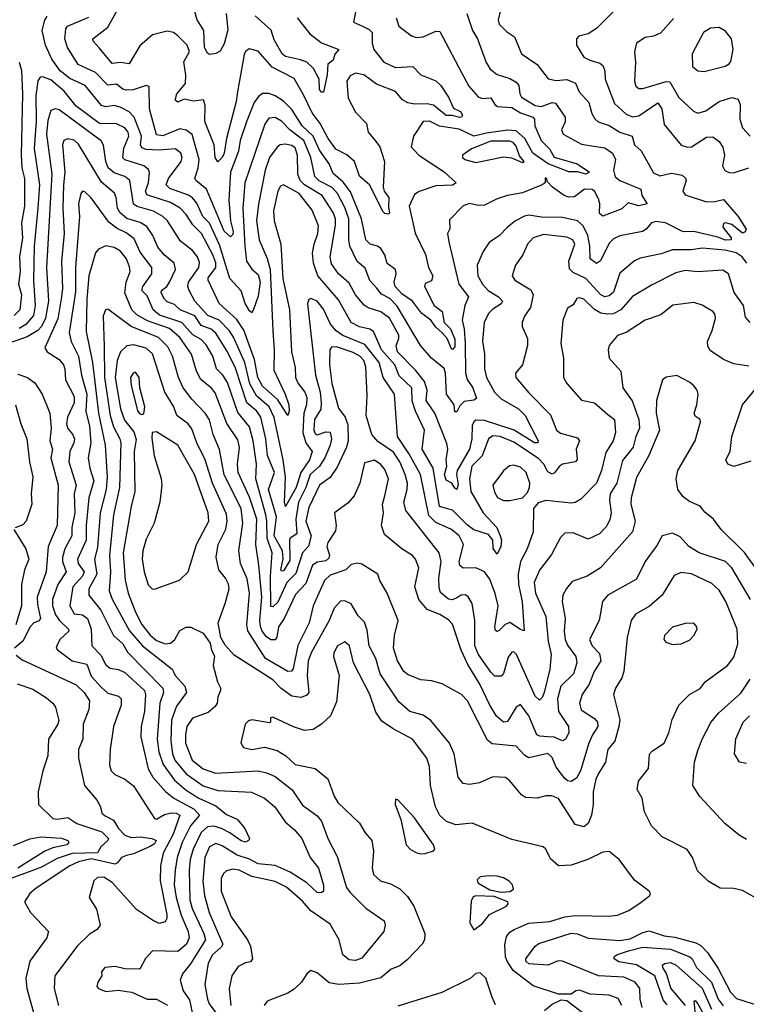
# Model space of a CAD drawing. Extents: x 1678431 to 1860718, y 384618 to 522882.
# Tile 305 of 473: x 1751988 to 1755424, y 513481 to 518136. Entities that reach past the tile are written whole.
import ezdxf

# ---------------------------------------------------------------- set-up
doc = ezdxf.new("R2010")
doc.units = 0

msp = doc.modelspace()

# ---------------------------------------------------------------- linework, layer by layer
at = {"layer": '0CON10XD'}
for points in [[(1753580.8, 518195), (1753566.2, 518125), (1753609.2, 518105), (1753640, 518090), (1753653.8, 518075), (1753654.4, 518025), (1753662.1, 517995), (1753709.7, 517935), (1753765, 517910.3), (1753846.7, 517915), (1753884, 517875), (1753955, 517847.7), (1753978.7, 517825), (1754015, 517770.5), (1754038.2, 517718.2), (1754071.5, 517701.5), (1754080.9, 517685), (1754077.5, 517675), (1754067, 517673), (1754035, 517683.3), (1754005, 517683), (1753945, 517731.6), (1753915, 517738.6), (1753855, 517736), (1753822.9, 517742.9), (1753797.1, 517757.1), (1753765, 517796), (1753675, 517831), (1753615, 517875.7), (1753575, 517883.5), (1753550.1, 517869.9), (1753535.3, 517845), (1753540.9, 517765), (1753575, 517699.2), (1753627.5, 517645), (1753636.2, 517605), (1753668.5, 517565), (1753690.8, 517535), (1753713.3, 517465), (1753705.7, 517345), (1753710.7, 517325), (1753733.6, 517295), (1753731.3, 517248.7), (1753736.9, 517223.1), (1753733.3, 517216.7), (1753715, 517220), (1753705, 517228.8), (1753643.3, 517353.3), (1753595, 517396.2), (1753571.5, 517465), (1753535, 517497.1), (1753483.2, 517523.2), (1753445.9, 517575), (1753407.9, 517645), (1753370.4, 517695), (1753330.4, 517780.4), (1753285, 517857.3), (1753180.9, 517910.9), (1753115, 517987.9), (1753072.1, 517997.9), (1753055, 517986), (1753048.8, 517971.2), (1753017.6, 517795), (1753011.2, 517748.8), (1752964.9, 517575.1), (1752954.2, 517505), (1752945, 517484), (1752925, 517464.5), (1752912.4, 517485), (1752907.2, 517545), (1752863.8, 517655), (1752865, 517730), (1752856.5, 517756.5), (1752809.3, 517750.7), (1752765, 517760), (1752735, 517746.9), (1752722.9, 517755), (1752730.3, 517785), (1752771.2, 517835), (1752773.7, 517873.7), (1752763.7, 517936.3), (1752790.4, 517985), (1752779.1, 518015), (1752735, 518060), (1752715, 518075.5), (1752685, 518082.2), (1752615, 518064.5), (1752555, 518012.9), (1752505, 517927.8), (1752465, 517933.5), (1752425, 517928.6), (1752363.1, 518003.1), (1752334.6, 518035), (1752333.5, 518045), (1752405, 518101.2), (1752456.8, 518193.2)], [(1754259.1, 518175), (1754250.4, 518135), (1754254.5, 518115), (1754289.7, 518079.7), (1754326.7, 518055), (1754360, 517975), (1754434.4, 517925), (1754486.8, 517856.8), (1754525, 517848.1), (1754575, 517854.1), (1754615.7, 517835.7), (1754633.8, 517795), (1754679.3, 517745), (1754693, 517693), (1754707.3, 517667.2), (1754723.8, 517653.8), (1754775, 517635.8), (1754825, 517604.3), (1754884.4, 517585), (1754895.5, 517545), (1754925.9, 517515.9), (1754985, 517411.5), (1755015, 517397.8), (1755070.1, 517409.9), (1755120.9, 517400.9), (1755136.7, 517386.7), (1755139.6, 517375), (1755123.5, 517325), (1755135, 517308.5), (1755235, 517275.6), (1755274.1, 517275.9), (1755316.5, 517286.5), (1755355, 517240.6), (1755385.6, 517205.6), (1755422.2, 517145), (1755417.7, 517132.3), (1755405, 517127.5), (1755355, 517167.2), (1755325, 517175.3), (1755315, 517172), (1755311.9, 517155), (1755351.4, 517105), (1755352, 517095), (1755325.8, 517094.2), (1755288.5, 517108.5), (1755175, 517134.4), (1755125, 517132.4), (1755041.9, 517175), (1754995, 517182.2), (1754974.7, 517175.3), (1754949.5, 517145), (1754932.5, 517135), (1754826.1, 517113.9), (1754795, 517100), (1754775, 517080), (1754733.9, 516996.1), (1754715, 516982.7), (1754684.6, 517005), (1754683.7, 517065), (1754674.3, 517115), (1754652, 517162), (1754625.8, 517185.8), (1754555, 517200.5), (1754455, 517202.2), (1754395, 517211.6), (1754375, 517207.5), (1754331.9, 517185), (1754295, 517155.6), (1754256.9, 517115), (1754207.1, 517082.9), (1754179.7, 517040.3), (1754150.3, 516975), (1754154.1, 516925), (1754176.1, 516885), (1754202.7, 516855), (1754251.8, 516825), (1754270.4, 516805), (1754265, 516792.9), (1754225, 516766.9), (1754205, 516746.2), (1754183.8, 516703.8), (1754176, 516616), (1754186.2, 516556.2), (1754184.8, 516485), (1754195.7, 516445), (1754232.5, 516375), (1754265, 516343.9), (1754346.8, 516296.8), (1754378.6, 516265), (1754438.8, 516145), (1754437.9, 516135), (1754421.5, 516135), (1754325.5, 516195.5), (1754185, 516240.9), (1754145, 516242.1), (1754134.5, 516235.5), (1754127.3, 516217.2), (1754125.1, 516155), (1754115.1, 516105), (1754057, 516005), (1754053.9, 515985), (1754061.3, 515938.7), (1754055.3, 515914.7), (1754045, 515920.8), (1754030.8, 515945), (1754005, 515958.5), (1753996.5, 515985), (1754007, 516025), (1754004.5, 516055.5), (1754011.4, 516105), (1754007.3, 516132.7), (1753950, 516275), (1753910.2, 516335), (1753914.5, 516385), (1753901.3, 516425), (1753859.4, 516479.4), (1753773.7, 516565), (1753767.3, 516595), (1753781.2, 516628.8), (1753780.5, 516645), (1753737.1, 516725), (1753695, 516755.3), (1753635, 516773.1), (1753616.3, 516786.3), (1753575.2, 516835), (1753545, 516889.6), (1753495.2, 516935.2), (1753462.1, 516982.1), (1753456.5, 517015), (1753481.6, 517165), (1753480.6, 517195), (1753470.2, 517225), (1753418.6, 517305), (1753334, 517355), (1753313.4, 517375), (1753303.2, 517405), (1753301.7, 517495), (1753290.1, 517530.1), (1753275, 517541.4), (1753242.3, 517547.7), (1753219.2, 517545), (1753205, 517533.6), (1753169.3, 517485), (1753147.9, 517425), (1753116.8, 517263.2), (1753108.1, 517185), (1753119.5, 517095), (1753157.2, 517007.2), (1753171.4, 516955), (1753185.2, 516664.8), (1753191.5, 516575), (1753189.6, 516479.6), (1753243.3, 516365), (1753260, 516315), (1753261.2, 516285), (1753255, 516264), (1753208.7, 516338.7), (1753135, 516403.6), (1753113.9, 516443.9), (1753098.7, 516528.7), (1753047.9, 516667.9), (1753015, 516718.1), (1752930.8, 516795), (1752878.4, 516905), (1752879.5, 516915), (1752915.5, 516965), (1752915, 516986.9), (1752901, 517025), (1752846.6, 517125), (1752806.7, 517166.7), (1752774.1, 517215), (1752746, 517245), (1752701.4, 517271.4), (1752588.6, 517308.6), (1752582.3, 517325), (1752596.1, 517365), (1752601.1, 517415), (1752597.2, 517427.2), (1752574.5, 517445), (1752485, 517473.3), (1752475, 517482.2), (1752480.8, 517529.2), (1752503.3, 517585), (1752500, 517605), (1752485, 517624.3), (1752445, 517643.3), (1752365, 517645.2), (1752255, 517726.5), (1752197.4, 517797.4), (1752135, 517851), (1752095, 517866.7), (1752085, 517864.6), (1752072.9, 517847.1), (1752064.5, 517775.5), (1752065.7, 517655.7), (1752056.4, 517526.4), (1752081.3, 517355), (1752073.3, 517245), (1752056.8, 517065), (1752052.4, 516902.4), (1752061.1, 516785), (1752052.3, 516737.7), (1752016.8, 516695), (1751985, 516676.1)], [(1753675, 516868.5), (1753642.9, 516902.9), (1753621, 516961), (1753583.3, 516993.3), (1753549.3, 517065), (1753543.3, 517095), (1753544.6, 517195), (1753525, 517248.2), (1753490, 517315), (1753465, 517343.3), (1753404, 517374), (1753383.8, 517395), (1753364.1, 517485), (1753331.9, 517565), (1753265.2, 517615), (1753226.3, 517656.3), (1753195, 517674.2), (1753165, 517670), (1753147.2, 517642.8), (1753053, 517365), (1753042.1, 517245), (1753052.2, 517065), (1753059.6, 516995), (1753085, 516956.7), (1753115, 516930.8), (1753124.8, 516895), (1753115, 516829.2), (1753095, 516771.2), (1753085, 516750), (1753075, 516759.2), (1753054.1, 516795), (1753034.6, 516854.6), (1752982, 516912), (1752931.9, 517071.9), (1752885, 517174.2), (1752853.8, 517205), (1752825, 517268.8), (1752805, 517294.2), (1752786.5, 517306.5), (1752697.5, 517337.5), (1752680, 517355), (1752691.4, 517385), (1752751.9, 517465), (1752755.7, 517485), (1752748.9, 517505), (1752724.8, 517524.8), (1752645, 517519.6), (1752585, 517522), (1752565, 517529.7), (1752559.4, 517545), (1752563.2, 517585), (1752528.7, 517675), (1752505, 517700.8), (1752462.9, 517722.9), (1752435, 517729.7), (1752394.8, 517724.8), (1752375, 517731.1), (1752297.1, 517825), (1752225, 517858.1), (1752179.5, 517895), (1752139.3, 517949.3), (1752109.1, 518015), (1752093.5, 518085), (1752106.2, 518133.8), (1752117.2, 518152.8)], [(1753768.5, 518145), (1753780.5, 518105), (1753839.7, 518059.7), (1753862.1, 518052.1), (1753895, 518055.4), (1753955, 518081.1), (1753975, 518080), (1754076.4, 517886.4), (1754111.5, 517821.5), (1754155, 517771.1), (1754175, 517763.5), (1754215, 517766.9), (1754234, 517735), (1754246.9, 517725), (1754315, 517721.6), (1754355, 517696.3), (1754413.8, 517675), (1754422.7, 517665), (1754423, 517635), (1754453.7, 517565), (1754493.7, 517525), (1754515, 517486.7), (1754623.3, 517455), (1754681.4, 517415), (1754665, 517405.5), (1754626, 517416), (1754585, 517416.8), (1754486, 517455), (1754414.1, 517505), (1754375.9, 517575), (1754335, 517610.1), (1754295, 517613.9), (1754195, 517600.2), (1754135, 517584.9), (1754065, 517617.8), (1753972, 517632), (1753925, 517656.9), (1753895.3, 517654.7), (1753849.6, 517585), (1753838.6, 517535), (1753875.6, 517495), (1753995, 517416), (1754051.2, 517365), (1754035, 517353.8), (1753955, 517350), (1753876.1, 517323.9), (1753855, 517309.2), (1753828.7, 517255), (1753856.9, 517126.9), (1753906, 517026), (1753921.4, 516965), (1753940.8, 516925), (1753935, 516900.8), (1753905, 516889.2), (1753901.5, 516875), (1753947.5, 516785), (1753985, 516756.7), (1753994.8, 516704.8), (1754025, 516674.1), (1754045.1, 516625), (1754045, 516589.2), (1754035, 516576.9), (1754029.2, 516579.2), (1754008.6, 516628.6), (1753985, 516655.3), (1753955, 516682.9), (1753931.9, 516715), (1753888, 516748), (1753845.4, 516805.4), (1753795, 516839.3), (1753762.6, 516875), (1753758, 516895), (1753767.9, 516935), (1753764.4, 516954.4), (1753725, 516983.3), (1753714.7, 517025), (1753695, 517053.8), (1753679.2, 517065), (1753645, 517075.3), (1753624.7, 517095), (1753603.6, 517195), (1753551.9, 517321.9), (1753517.7, 517367.7), (1753469.5, 517409.5), (1753451.6, 517455), (1753405, 517518.8), (1753374.7, 517584.7), (1753322.8, 517635), (1753275, 517712.2), (1753235, 517750.8), (1753195, 517776.6), (1753165, 517787.1), (1753135, 517786.5), (1753116.3, 517773.7), (1753095.8, 517745), (1753061.9, 517658.1), (1753030.5, 517565), (1753021.7, 517515), (1752985.2, 517415), (1752976.4, 517285), (1752984.5, 517184.5), (1752996.8, 517135), (1752995, 517121.1), (1752985, 517109.5), (1752955, 517136), (1752870.2, 517335), (1752820.7, 517375), (1752815.9, 517385), (1752832.2, 517435), (1752837, 517475), (1752803.1, 517593.1), (1752775, 517614), (1752745, 517620), (1752665, 517586.7), (1752635, 517591.3), (1752601.9, 517715), (1752599.7, 517819.7), (1752585, 517824.2), (1752524.8, 517805.2), (1752492.4, 517802.4), (1752475, 517807.5), (1752445, 517831.1), (1752405, 517827.1), (1752345.7, 517885.7), (1752263.8, 517925), (1752213.1, 518005), (1752201.8, 518045), (1752206.4, 518093.6), (1752213.8, 518105), (1752315, 518147.5)], [(1752963.9, 518165), (1752971.5, 518088.5), (1752955, 518022.5), (1752935, 517987.1), (1752915, 517975.8), (1752885, 517970.8), (1752875, 517977.5), (1752861.7, 518005), (1752858.8, 518085), (1752826.5, 518135), (1752815.3, 518175)], [(1753300, 518145), (1753358.9, 518068.9), (1753415, 518026.8), (1753496.2, 517995), (1753477.1, 517972.9), (1753470, 517945), (1753444.3, 517925.7), (1753441.5, 517875), (1753425, 517794), (1753415, 517793.1), (1753405.4, 517805.4), (1753403.4, 517855), (1753377.5, 517905), (1753345, 517935.9), (1753315, 517947), (1753245, 517962), (1753228.2, 517975), (1753191.6, 518041.6), (1753176.6, 518086.6), (1753100.4, 518155)], [(1754102.7, 518165), (1754128.2, 518085), (1754152.5, 518045), (1754193.9, 517933.9), (1754211.9, 517901.9), (1754245, 517876.9), (1754305, 517858.2), (1754335, 517840), (1754347.8, 517825), (1754352.4, 517785), (1754360.3, 517770.3), (1754425, 517730.2), (1754455, 517725.8), (1754505, 517744.7), (1754521.8, 517741.8), (1754567.2, 517675), (1754567.4, 517652.6), (1754549.5, 517615), (1754556.9, 517595), (1754645, 517547.6), (1754702, 517538), (1754755, 517530), (1754790.4, 517505), (1754804.7, 517475), (1754795.4, 517425), (1754803.3, 517393.3), (1754826.2, 517376.2), (1754924.4, 517334.4), (1754930, 517305), (1754955.3, 517264.7), (1754915, 517256.5), (1754865, 517270), (1754835, 517242.5), (1754745, 517206.9), (1754729.6, 517219.6), (1754730.6, 517265), (1754725, 517288.6), (1754705.2, 517325), (1754695, 517332.8), (1754658, 517335), (1754610.9, 517299.1), (1754585, 517296.9), (1754562.5, 517305), (1754507.5, 517345), (1754481.7, 517371.7), (1754480, 517385), (1754471.7, 517388.3), (1754472.5, 517365), (1754458.8, 517355), (1754365, 517316.8), (1754295, 517305.3), (1754245, 517289.4), (1754185, 517258.7), (1754155, 517257.7), (1754115, 517266.8), (1754085, 517256.5), (1754019.8, 517190.2), (1754022, 517148), (1754010, 517125), (1754016.8, 517085), (1754064.2, 516885), (1754110, 516825), (1754092, 516785), (1754079.5, 516715), (1754089.3, 516675), (1754094.4, 516605), (1754095.2, 516465.2), (1754103.2, 516435), (1754130, 516395), (1754147.5, 516345), (1754135, 516336.4), (1754089.5, 516330.5), (1754069.3, 516310.7), (1754055, 516282.2), (1754045, 516282.5), (1754041.5, 516315), (1754005.9, 516365), (1754001.2, 516465), (1753995, 516486.7), (1753934.6, 516535), (1753883.5, 516595), (1753772.3, 516782.3), (1753737.2, 516817.2), (1753697.9, 516837.9), (1753675, 516868.5)], [(1754800.5, 518179.5), (1754715.3, 518094.7), (1754675, 518070), (1754631.7, 518058.3), (1754620, 518045), (1754620, 518015), (1754655, 517959.4), (1754684, 517944), (1754731.1, 517931.1), (1754745, 517918.9), (1754754, 517895), (1754756.9, 517855), (1754799.8, 517739.8), (1754855, 517688.8), (1754885, 517676.7), (1754915, 517681), (1755005, 517742.9), (1755024.7, 517715), (1755035, 517640.6), (1755115, 517543.5), (1755145, 517533.6), (1755165, 517535.4), (1755235, 517580.8), (1755265, 517582.5), (1755295, 517560), (1755312.9, 517532.9), (1755321.1, 517495), (1755311.5, 517445), (1755322.7, 517422.7), (1755343.2, 517413.2), (1755362.6, 517412.6), (1755435, 517435.3)], [(1755079, 518141), (1755017.1, 518072.9), (1754985, 518057.5), (1754945, 518052.2), (1754904.5, 518025), (1754895.4, 517984.6), (1754900, 517935), (1754895.4, 517845), (1754901.4, 517821.4), (1754915, 517810.6), (1754935, 517810.9), (1755045, 517844.3), (1755062.4, 517842.4), (1755105, 517767.5), (1755173.4, 517703.4), (1755195, 517694.5), (1755232.2, 517705), (1755295, 517749.3), (1755355, 517768.5), (1755385, 517760), (1755393.9, 517733.9), (1755392.3, 517665), (1755405, 517624.3), (1755442, 517585)], [(1755225, 517891.5), (1755323.4, 517916.6), (1755342.9, 517927.1), (1755350.9, 517939.1), (1755361.5, 517995), (1755353.1, 518045), (1755325, 518082.1), (1755295, 518099.7), (1755255, 518096.1), (1755221.1, 518075), (1755167.8, 517975), (1755168.6, 517915), (1755193.8, 517895), (1755225, 517891.5)], [(1751984.8, 517934.8), (1751995.6, 517895.6), (1752000.2, 517785), (1751994.2, 517495), (1751997.5, 517435), (1752009.8, 517385), (1752009.8, 517255), (1751995.5, 517175), (1752000.6, 517105), (1751986.5, 517015), (1751990.5, 516945), (1751982.1, 516885), (1751995.5, 516835), (1751987.6, 516765), (1751962.2, 516737.8)], [(1755425.6, 516985), (1755403.7, 517015), (1755375, 517033.6), (1755324.1, 517045.9), (1755215, 517056.1), (1755165, 517048.3), (1755075, 517047.8), (1755021.4, 517028.6), (1754922.1, 517007.9), (1754895, 516995.4), (1754825, 516937.8), (1754795, 516848.5), (1754775, 516830.2), (1754755, 516825.7), (1754735, 516835.8), (1754665, 516912.6), (1754605, 516940.9), (1754587.6, 516957.6), (1754583.9, 516995), (1754612.9, 517075), (1754602.7, 517095), (1754575, 517107.6), (1754465, 517120), (1754415.2, 517104.8), (1754388.2, 517075), (1754367.5, 517025), (1754332.9, 516975), (1754315.6, 516925), (1754328.6, 516905), (1754405, 516859.6), (1754415.3, 516835), (1754403.2, 516775), (1754374.6, 516735), (1754362.9, 516705), (1754363.5, 516685), (1754388.3, 516628.3), (1754388.2, 516595), (1754365.4, 516505), (1754331.9, 516465), (1754334.4, 516445), (1754395, 516372.5), (1754497.4, 516267.4), (1754525.6, 516195), (1754545, 516181.8), (1754625, 516158.8), (1754634.6, 516145), (1754618.3, 516105), (1754623.7, 516056.3), (1754615.8, 516045), (1754555, 516034.7), (1754540.7, 516025), (1754517, 515993), (1754505, 515987.5), (1754485, 515998.2), (1754465.8, 516035), (1754441.6, 516061.6), (1754325, 516138.5), (1754259.4, 516165), (1754225, 516167.9), (1754204.1, 516155), (1754175, 516073.5), (1754125, 516024.5), (1754114.3, 515965.7), (1754121.3, 515905), (1754179.3, 515805), (1754243.7, 515735), (1754259.7, 515695), (1754265.4, 515675), (1754262.9, 515645), (1754245, 515608.8), (1754226.4, 515636.4), (1754224.6, 515675), (1754205, 515701.8), (1754135, 515724.8), (1754105, 515746.8), (1754035, 515816.9), (1753973.1, 515835), (1753943.2, 516015), (1753891.4, 516105), (1753895.2, 516144.8), (1753901.1, 516195), (1753859.1, 516285), (1753843.5, 516333.5), (1753841.6, 516395), (1753782.8, 516452.8), (1753761.6, 516505), (1753698.5, 516575), (1753661.4, 516661.4), (1753643.6, 516673.6), (1753595, 516683.9), (1753554.8, 516704.8), (1753495, 516812), (1753397.1, 516925), (1753376.2, 516985), (1753372.2, 517032.2), (1753379.6, 517075), (1753397.6, 517125), (1753400.9, 517160.9), (1753370, 517235), (1753308.6, 517315), (1753234.4, 517355.6), (1753220.4, 517349.6), (1753208.2, 517325), (1753187.9, 517232.1), (1753191, 517185), (1753222.6, 517075), (1753232, 516912), (1753263.3, 516765), (1753272.4, 516565), (1753291, 516491), (1753292.4, 516445), (1753305, 516415.6), (1753336.1, 516375), (1753345, 516350), (1753344.1, 516315), (1753331.3, 516275), (1753325.7, 516185), (1753340.6, 516135), (1753370.9, 516095), (1753357.4, 516055), (1753316.9, 515995), (1753295.7, 515925), (1753245, 515834), (1753240.4, 515855), (1753245, 515972.5), (1753233.8, 516055), (1753190.4, 516255), (1753167.9, 516305), (1753107.1, 516357.1), (1753075.4, 516415), (1753052.6, 516515), (1752999.2, 516635), (1752979, 516665), (1752930.2, 516715), (1752877.4, 516737.4), (1752815.9, 516805), (1752789.7, 516855), (1752782.8, 516875), (1752785.2, 516895), (1752834.8, 516965), (1752837.3, 516987.3), (1752828.4, 517015), (1752805.2, 517045.2), (1752748.3, 517088.3), (1752685.8, 517185), (1752665.1, 517205.1), (1752620.9, 517230.9), (1752543, 517253), (1752525, 517263.5), (1752508.4, 517375), (1752485.4, 517395), (1752435, 517412.3), (1752405.4, 517435.4), (1752394.3, 517465.7), (1752383.4, 517543.4), (1752372.9, 517562.9), (1752175, 517709.4), (1752154.6, 517715.4), (1752135, 517706.7), (1752120.2, 517659.8), (1752114.6, 517595), (1752140, 517405), (1752114.8, 516964.8), (1752123.6, 516805), (1752110, 516725), (1752090.5, 516685), (1752073.9, 516666.1), (1752023.1, 516636.9), (1751905.6, 516595)], [(1754769.4, 516269.4), (1754800.4, 516245), (1754805.3, 516185), (1754794.7, 516145), (1754759.8, 516090.2), (1754739.5, 516005), (1754715.7, 515945), (1754640.3, 515869.7), (1754615, 515853.1), (1754595, 515849.5), (1754475, 515862.5), (1754438.9, 515851.1), (1754417.1, 515825), (1754415.4, 515715), (1754387.5, 515635), (1754355, 515574.3), (1754344.1, 515515), (1754346.8, 515465), (1754363, 515385), (1754373.6, 515246.4), (1754355, 515252.2), (1754305, 515285.3), (1754283.9, 515276.1), (1754255, 515247.7), (1754245, 515242.7), (1754237.8, 515247.8), (1754234.3, 515265), (1754250, 515365), (1754236.4, 515423.6), (1754210.9, 515490.9), (1754185.1, 515525.1), (1754145, 515543.9), (1754085, 515542.7), (1754068.2, 515555), (1754065.9, 515575), (1754086.8, 515655), (1754065, 515695.3), (1754028.9, 515725), (1753955, 515758.4), (1753922.2, 515792.2), (1753882.8, 515985), (1753828.5, 516085), (1753773.5, 516165), (1753760.5, 516365), (1753706.5, 516445), (1753686.7, 516515), (1753620.2, 516600.2), (1753515, 516642.8), (1753483.4, 516665), (1753457, 516697), (1753425, 516766.7), (1753395, 516804.5), (1753365, 516817.8), (1753355, 516812.5), (1753348.5, 516795), (1753387, 516455), (1753408.9, 516375), (1753413.6, 516325), (1753411, 516295), (1753381.5, 516245), (1753378.8, 516195), (1753385, 516178.9), (1753395, 516172.5), (1753435, 516187.8), (1753455, 516185.3), (1753462.6, 516155), (1753456, 516124), (1753430.2, 516065), (1753404.7, 516025.3), (1753361.4, 515985), (1753340.9, 515925), (1753306.7, 515855), (1753293.2, 515775), (1753298.8, 515705), (1753266.5, 515685), (1753263, 515677), (1753265, 515579.2), (1753235, 515530.5), (1753225, 515528.5), (1753222.6, 515535), (1753233.2, 515586.8), (1753230.1, 515625), (1753191, 515695), (1753202, 515785), (1753164, 515915), (1753191.9, 515995), (1753159.4, 516075), (1753152, 516155), (1753127.5, 516257.5), (1753108.8, 516285), (1753061.4, 516325), (1753007.9, 516487.9), (1752970.6, 516565), (1752915, 516653.8), (1752892.7, 516672.7), (1752845, 516690.5), (1752815, 516736.4), (1752746.2, 516765), (1752718.9, 516788.9), (1752685, 516802.6), (1752672.4, 516815), (1752657.1, 516845), (1752658.4, 516855), (1752683.1, 516875), (1752695.7, 516894.3), (1752724.7, 516955), (1752717.5, 516985), (1752671.2, 517025), (1752640.9, 517060.9), (1752617.7, 517115), (1752589, 517159), (1752557.4, 517177.4), (1752495, 517196.2), (1752460.4, 517225), (1752449.4, 517245), (1752444.3, 517295), (1752435.5, 517315.5), (1752375, 517367.5), (1752265, 517547.1), (1752245, 517565.8), (1752215, 517573.3), (1752195.6, 517565), (1752190.3, 517545), (1752201.3, 517415), (1752194.2, 517355), (1752191.5, 517245), (1752198.5, 517125), (1752185.2, 516994.8), (1752189.7, 516865), (1752185.4, 516825), (1752168.1, 516721.9), (1752106.4, 516585), (1752116.9, 516565), (1752175, 516529.6), (1752195.5, 516505), (1752201.8, 516485), (1752203.5, 516433.5), (1752244.4, 516354.4), (1752244.8, 516325), (1752213.8, 516256.2), (1752208.4, 516225), (1752213.3, 516205), (1752237, 516177), (1752246.2, 516155), (1752243.8, 516135), (1752224.8, 516095.2), (1752219.8, 516045), (1752254.8, 515935), (1752244.5, 515895), (1752248.8, 515805), (1752234.8, 515735), (1752234.2, 515695), (1752201.7, 515635), (1752189.4, 515595), (1752189.6, 515575), (1752207.4, 515525), (1752168, 515465), (1752143.1, 515395), (1752143.3, 515365), (1752157.2, 515322.8), (1752175.6, 515295.6), (1752219.1, 515255), (1752219.3, 515245), (1752177.7, 515205), (1752162.7, 515175), (1752160.5, 515165), (1752166.5, 515156.5), (1752235.5, 515105), (1752305, 515089.2), (1752325, 515032.2), (1752375, 514978.1), (1752405, 514951.4), (1752455, 514938), (1752468, 514925), (1752467.3, 514895), (1752431.8, 514795), (1752414.7, 514685), (1752411.7, 514611.7), (1752420, 514585), (1752437.9, 514567.9), (1752484.7, 514544.7), (1752525, 514513.6), (1752625, 514358.8), (1752635, 514356), (1752672.5, 514377.5), (1752703.4, 514386.6), (1752728.1, 514385), (1752744.2, 514375), (1752712.8, 514285), (1752665.7, 514195), (1752653.9, 514136.1), (1752651.6, 514065), (1752684, 513906), (1752683.2, 513886.8), (1752675, 513871.4), (1752647.4, 513862.6), (1752615, 513878.4), (1752539.4, 513929.4), (1752425, 514056), (1752385, 514081.5), (1752355, 514080), (1752338.1, 514065), (1752316, 513985), (1752350.2, 513930.2), (1752367.8, 513855), (1752354.3, 513835), (1752316.9, 513813.1), (1752258.8, 513755), (1752153.1, 513615), (1752150.4, 513555), (1752171.3, 513475)], [(1754145, 517460.8), (1754275, 517487.1), (1754312.6, 517482.6), (1754365, 517461.2), (1754372.5, 517465), (1754351.8, 517491.8), (1754335, 517538.1), (1754321.4, 517555), (1754305, 517562.5), (1754215, 517561.3), (1754124.4, 517525), (1754081.4, 517495), (1754081.9, 517485), (1754092.5, 517475), (1754145, 517460.8)], [(1753463.5, 516416.5), (1753495, 516299.2), (1753526.4, 516256.4), (1753540, 516220), (1753540.7, 516145), (1753533.4, 516115), (1753489.4, 516020.6), (1753455, 515970.8), (1753405, 515935.5), (1753355, 515829.5), (1753340.9, 515765), (1753365.2, 515695), (1753353.1, 515646.9), (1753324.6, 515615.4), (1753292.6, 515517.4), (1753250.9, 515475), (1753208.4, 515381.6), (1753185, 515359.3), (1753175, 515362.2), (1753173.3, 515505), (1753182.1, 515615), (1753157.1, 515685), (1753156.7, 515765), (1753150.8, 515795), (1753104.8, 515965.2), (1753107.3, 516035), (1753092.3, 516145), (1753075, 516210.8), (1753019.1, 516279.1), (1752970.2, 516420.2), (1752947.9, 516455), (1752918.4, 516485), (1752900.8, 516545), (1752869.4, 516599.4), (1752845, 516624.3), (1752805.7, 516645.7), (1752754.7, 516704.7), (1752648.6, 516738.6), (1752618, 516765), (1752591, 516831), (1752565.3, 516855.3), (1752570, 516875), (1752612.6, 516935), (1752613.1, 516965), (1752557.3, 517037.3), (1752529.3, 517099.3), (1752491.7, 517128.3), (1752448.4, 517148.4), (1752408.7, 517178.7), (1752325, 517293.1), (1752295, 517321.9), (1752285, 517326), (1752276.3, 517313.7), (1752265.9, 517265), (1752270, 517205), (1752251.2, 516965), (1752251, 516849), (1752222, 516655), (1752231.1, 516615), (1752265.1, 516545.1), (1752280.4, 516455), (1752304.4, 516365), (1752300.6, 516285), (1752317.7, 516215), (1752323.6, 516135), (1752311.4, 516065), (1752319.2, 516015), (1752337.7, 515955), (1752314.4, 515875), (1752301.8, 515745), (1752302.3, 515675), (1752261.6, 515585), (1752263.8, 515565), (1752292.1, 515525), (1752284.1, 515505), (1752239.3, 515455), (1752224.8, 515365), (1752245, 515327.2), (1752285, 515322.2), (1752308.3, 515305), (1752325.9, 515255), (1752328.8, 515175), (1752371, 515131), (1752395.3, 515085.3), (1752415, 515070.4), (1752455, 515063.6), (1752485, 515050), (1752577.6, 514965), (1752582.6, 514945), (1752577.3, 514865), (1752561.4, 514795), (1752560.9, 514745), (1752594.8, 514594.8), (1752617.4, 514555), (1752676.4, 514486.4), (1752716, 514455), (1752812.9, 514402.9), (1752837.8, 514375), (1752794.7, 514325.3), (1752755.7, 514245), (1752731.6, 514175), (1752722.5, 514115), (1752718.5, 514045), (1752727.2, 513985), (1752751.5, 513901.5), (1752784.4, 513825), (1752788.4, 513795), (1752777.1, 513765), (1752735, 513730.7), (1752616.1, 513733.9), (1752582.4, 513697.6), (1752555, 513647.5), (1752485, 513648.9), (1752438.9, 513658.9), (1752390.8, 513655), (1752373.8, 513635), (1752376, 513615), (1752356.7, 513585), (1752352.9, 513565), (1752360, 513555), (1752395, 513541.1), (1752455, 513548.2), (1752495, 513541.8), (1752517.5, 513537.5), (1752590, 513505), (1752635, 513504.7), (1752686.5, 513476.5)], [(1754485.4, 514744.6), (1754447.9, 514747.9), (1754433.5, 514755), (1754395, 514844.6), (1754355, 514898.5), (1754335, 514885.6), (1754295, 514818.2), (1754275, 514814.6), (1754242.8, 514842.8), (1754208.6, 514898.6), (1754163.3, 514995), (1754106.6, 515086.6), (1754074.8, 515155), (1754035, 515277.8), (1754015, 515298.2), (1753975, 515323.2), (1753915, 515348), (1753875.3, 515395), (1753855.4, 515455), (1753874.6, 515545), (1753860, 515585), (1753845, 515602.9), (1753795, 515634), (1753712.4, 515702.4), (1753698.9, 515745), (1753707.5, 515805), (1753703.6, 515845), (1753714.5, 515885), (1753730.9, 515965), (1753715, 516008.9), (1753695, 516032.9), (1753665, 516053.3), (1753618.7, 516041.3), (1753595.3, 515944.7), (1753570, 515885), (1753539.2, 515850.8), (1753475.7, 515804.3), (1753483.6, 515745), (1753480.6, 515719.4), (1753445, 515664.3), (1753439.2, 515645), (1753452.8, 515605), (1753449.8, 515590.2), (1753435, 515577.4), (1753395, 515571.5), (1753372.7, 515557.3), (1753340.4, 515469.6), (1753292.3, 515417.7), (1753238.3, 515305), (1753211.6, 515265), (1753203.2, 515216.8), (1753195, 515203.6), (1753175, 515203.3), (1753155, 515218.3), (1753134.7, 515244.7), (1753126.6, 515266.6), (1753123.7, 515295), (1753132, 515405), (1753117.8, 515557.8), (1753104.2, 515654.2), (1753108.2, 515775), (1753075, 515878.2), (1753021.3, 515995), (1753016.9, 516035), (1753026.9, 516113.1), (1753019.4, 516149.4), (1752967.6, 516227.6), (1752911.7, 516371.7), (1752894.2, 516394.2), (1752844.4, 516434.4), (1752823.3, 516475), (1752799.5, 516555), (1752745, 516632.8), (1752695.5, 516675.5), (1752591.7, 516711.7), (1752540.8, 516740.8), (1752518, 516765), (1752484.5, 516845), (1752491.1, 516895), (1752510.6, 516945), (1752506.8, 516966.8), (1752493.1, 517005), (1752465, 517041.1), (1752435, 517058.4), (1752395, 517066.1), (1752359.6, 517050.4), (1752346.3, 517033.7), (1752315.2, 516925), (1752304.6, 516815.4), (1752301.6, 516661.6), (1752332.6, 516515), (1752360.8, 516275), (1752392.4, 516125), (1752401, 515975), (1752397.1, 515915), (1752368.9, 515805), (1752355, 515640.6), (1752341.6, 515585), (1752352, 515515), (1752313.9, 515445), (1752314.3, 515415), (1752370.6, 515345), (1752431.7, 515225), (1752475.8, 515185), (1752498, 515145), (1752664.8, 514975), (1752668, 514955), (1752651, 514905), (1752637.3, 514735), (1752645.5, 514675), (1752665.8, 514615), (1752720.1, 514540.1), (1752775, 514492.5), (1752834.1, 514455), (1752915, 514419.5), (1752965, 514378.8), (1753016, 514356), (1753051.7, 514311.7), (1753073.8, 514265), (1753070, 514255), (1753055, 514247.5), (1753035, 514253.8), (1752981.8, 514291.8), (1752941.5, 514311.5), (1752905, 514323), (1752875, 514320.4), (1752846.3, 514293.7), (1752807.8, 514215), (1752793.5, 514165), (1752788.3, 514115), (1752792.5, 513975), (1752803.6, 513933.6), (1752858.6, 513815), (1752865.6, 513785), (1752795, 513672.3), (1752758.2, 513625), (1752746.2, 513595), (1752761.2, 513545), (1752791.2, 513501.2), (1752804, 513434)], [(1755442, 516705), (1755420, 516730), (1755410.3, 516785), (1755365.8, 516845.8), (1755338.8, 516935), (1755312.2, 516952.2), (1755195, 516943.7), (1755135, 516949.7), (1755090.4, 516939.6), (1754975, 516881.5), (1754885, 516827.5), (1754829.7, 516765), (1754794.2, 516745.8), (1754765, 516743), (1754735, 516748.5), (1754706, 516766), (1754655, 516815.3), (1754635, 516821.5), (1754621.6, 516818.4), (1754605, 516788), (1754577.4, 516772.6), (1754555.5, 516715), (1754547.3, 516605), (1754559.1, 516535), (1754559.1, 516445), (1754575, 516415.6), (1754645, 516336.7), (1754705, 516324.4), (1754769.4, 516269.4)], [(1755435, 516497.8), (1755365, 516508.7), (1755315, 516529.1), (1755252.6, 516572.6), (1755242.2, 516592.2), (1755240.4, 516615), (1755262.9, 516667.1), (1755277.3, 516725), (1755274.6, 516744.6), (1755266, 516756), (1755215, 516786.5), (1755175, 516799.4), (1755075.6, 516785.6), (1755019.1, 516740.9), (1754946, 516715), (1754855, 516657.5), (1754815, 516643.3), (1754774.3, 516595), (1754770, 516575), (1754775.7, 516535), (1754830, 516475), (1754840, 516395), (1754883.3, 516333.3), (1754915.8, 516245), (1754919.2, 516205), (1754901, 516165), (1754887.8, 516115), (1754838.2, 516051.8), (1754811.1, 515945), (1754780.2, 515895), (1754776.9, 515865), (1754785.3, 515804.7), (1754778, 515772), (1754761.3, 515738.7), (1754730, 515705), (1754675, 515680.4), (1754605, 515710.4), (1754565, 515708.1), (1754545, 515687.5), (1754502.5, 515607.5), (1754445, 515533.3), (1754421, 515475), (1754426.8, 515425), (1754474.8, 515314.8), (1754487.1, 515197.1), (1754500.5, 515135), (1754494.7, 515065), (1754468.3, 514955), (1754458.8, 514931.2), (1754445, 514919.1), (1754425, 514937.5), (1754336.5, 515135), (1754325, 515146.5), (1754314.6, 515145.4), (1754297.8, 515122.2), (1754275.3, 515044.7), (1754265, 515032), (1754235, 515032.2), (1754215, 515050.8), (1754157.2, 515135), (1754139.3, 515175), (1754140.3, 515295), (1754127.1, 515375), (1754107.6, 515407.6), (1754095, 515416.5), (1754075, 515414.5), (1754055, 515403.1), (1754035, 515393.5), (1754015, 515396.3), (1753977.9, 515427.9), (1753970.4, 515450.4), (1753969.3, 515495), (1753980.2, 515575), (1753971.1, 515615), (1753812.9, 515815), (1753804, 515855), (1753820.4, 515915), (1753820.9, 515945), (1753810.9, 515985), (1753784.8, 516045), (1753755, 516091.6), (1753681.1, 516141.1), (1753652, 516175), (1753625.4, 516265), (1753631.4, 516358.6), (1753623.9, 516495), (1753614.4, 516524.4), (1753595.3, 516545), (1753565, 516561.9), (1753485, 516590), (1753461.5, 516588.5), (1753454.8, 516575), (1753451.9, 516505), (1753463.5, 516416.5)], [(1755444, 515394), (1755355, 515544.5), (1755325, 515574.6), (1755201.1, 515615), (1755152.3, 515645), (1755110.2, 515690.3), (1755075, 515708.9), (1755025, 515696), (1755000.4, 515649.6), (1754944.6, 515575), (1754905, 515491.1), (1754768.1, 515415), (1754743.5, 515385), (1754728, 515295), (1754682.7, 515205), (1754693.9, 515175), (1754728.6, 515138.6), (1754735.2, 515105), (1754704.1, 515055), (1754680.3, 514995), (1754646.8, 514945), (1754635.3, 514905), (1754642.3, 514872.3), (1754705, 514831.4), (1754719.4, 514815), (1754721.9, 514795), (1754695.7, 514755), (1754679, 514715), (1754639.7, 514585), (1754620.5, 514549.5), (1754595.8, 514534.2), (1754577.3, 514537.3), (1754565, 514548.2), (1754525, 514601.8), (1754505, 514647.8), (1754485, 514666.8), (1754395, 514646.1), (1754376.5, 514656.5), (1754335, 514700.8), (1754221.9, 514711.9), (1754200.3, 514730.3), (1754104.4, 514915), (1754077.5, 514945), (1753985, 514995.5), (1753935, 515009.5), (1753885, 515014.4), (1753825, 515038.1), (1753804.4, 515055), (1753774.6, 515105), (1753754.5, 515165), (1753759.4, 515225), (1753777.1, 515295), (1753725.4, 515425), (1753691.2, 515485), (1753680.9, 515515), (1753605, 515562.4), (1753585, 515566.2), (1753555, 515560), (1753529.5, 515535), (1753455, 515509.6), (1753428.6, 515485), (1753376.1, 515365), (1753356.3, 515285), (1753303.1, 515176.9), (1753280.8, 515069.2), (1753273.4, 515056.6), (1753255, 515054.7), (1753150.6, 515115), (1753067, 515247), (1753061.5, 515275), (1753074.5, 515425), (1753063, 515493), (1753031.1, 515565), (1753024.3, 515625), (1753042.4, 515755), (1753034.1, 515825), (1752953.7, 515983.7), (1752933.2, 516103.2), (1752902.3, 516175), (1752884.5, 516244.5), (1752865, 516275.4), (1752801.2, 516341.2), (1752760.5, 516395), (1752738.8, 516445), (1752710.2, 516545), (1752688.8, 516588.8), (1752643.3, 516633.3), (1752515, 516685.5), (1752405, 516766.7), (1752393.1, 516765), (1752382.3, 516735), (1752387.1, 516592.9), (1752388.8, 516445), (1752415.4, 516265.4), (1752431.4, 516211.4), (1752461.7, 516155), (1752465.7, 516135), (1752460.3, 515925), (1752430.9, 515795), (1752412.7, 515602.7), (1752417.3, 515525), (1752411, 515435), (1752425, 515396.5), (1752507, 515247), (1752568.7, 515175), (1752708.5, 515065), (1752715, 515053.3), (1752722.9, 515035), (1752767.8, 514985), (1752776, 514955), (1752729.4, 514890.6), (1752705.4, 514824.6), (1752702.7, 514725), (1752710.8, 514665), (1752721.9, 514635), (1752775, 514570), (1752855, 514514.1), (1752925, 514491.4), (1753084.3, 514484.3), (1753145, 514456), (1753194, 514414), (1753242.7, 514342.8), (1753287.8, 514305), (1753321.1, 514265), (1753361.8, 514175), (1753400, 514125), (1753425, 514043.3), (1753423.8, 514015), (1753412.5, 514007.5), (1753395, 514010), (1753344.8, 514054.8), (1753266, 514106), (1753195, 514136.6), (1753115, 514144.8), (1753075, 514166.6), (1753016.6, 514186.6), (1752945, 514230), (1752915, 514241.1), (1752885, 514225.9), (1752863.3, 514175), (1752853.7, 514063.7), (1752861, 513995), (1752884.1, 513914.1), (1752948.3, 513765), (1752939.7, 513750.3), (1752899.2, 513715), (1752878.5, 513675), (1752863, 513575), (1752875.6, 513505.6), (1752883.7, 513483.7), (1752951.2, 513391.2)], [(1755495, 513967.8), (1755405, 514018.2), (1755365, 514028.5), (1755300.3, 514030.3), (1755243.5, 514063.5), (1755192, 514112), (1755168.9, 514175), (1755143.3, 514213.3), (1755025, 514272.5), (1754975, 514324.4), (1754941.5, 514391.5), (1754931.9, 514455), (1754906.7, 514496.7), (1754913.4, 514535), (1754960.6, 514595), (1754966.4, 514663.6), (1754980.5, 514679.5), (1755035, 514716.2), (1755057.3, 514765), (1755072.9, 514827.1), (1755104, 514895), (1755154.6, 514945.4), (1755205, 514973.5), (1755229.2, 515005), (1755335, 515083.1), (1755365, 515122), (1755383.8, 515185), (1755379.6, 515255), (1755326.1, 515385), (1755295, 515438.5), (1755259.9, 515469.9), (1755165, 515515.8), (1755115, 515522.1), (1755082.6, 515507.4), (1755025, 515414.5), (1754965, 515361.5), (1754900, 515325), (1754879.1, 515295), (1754859.5, 515215), (1754844, 515055), (1754834.6, 515025), (1754804.7, 514975.3), (1754796.2, 514945), (1754825.6, 514825), (1754821.5, 514795), (1754801.8, 514725), (1754769.2, 514685), (1754758.4, 514625), (1754725, 514571.5), (1754712.7, 514545), (1754699.2, 514485), (1754700, 514425), (1754691.1, 514375), (1754675, 514335.6), (1754655, 514320), (1754615, 514330.8), (1754535, 514453.8), (1754503.2, 514466.8), (1754475, 514466.9), (1754435, 514455.8), (1754379.1, 514459.1), (1754361.1, 514471.1), (1754305, 514537.8), (1754285, 514553.5), (1754225, 514556.8), (1754162.5, 514527.5), (1754115, 514520.4), (1754085, 514524.5), (1754061.5, 514555), (1754042, 514665), (1754019.6, 514715), (1753932, 514822), (1753895, 514847.7), (1753831.9, 514865), (1753780.9, 514910.9), (1753692.5, 515042.5), (1753671.8, 515115), (1753639.8, 515175), (1753630.3, 515250.3), (1753617.6, 515287.6), (1753588.1, 515318.1), (1753555, 515373.8), (1753525, 515388.8), (1753505, 515386.2), (1753475, 515354), (1753450.5, 515295), (1753366.8, 515145), (1753352, 515105), (1753347.5, 515035), (1753355.2, 514954.8), (1753345, 514942.3), (1753318.6, 514931.4), (1753275, 514937.1), (1753223.3, 514973.3), (1753185.4, 515015), (1753001.2, 515131.2), (1752959.1, 515179.1), (1752938.1, 515215), (1752926.4, 515285), (1752960, 515375), (1752977.8, 515445), (1752975, 515467.5), (1752960.3, 515495), (1752929.2, 515535), (1752915.9, 515595), (1752926, 515654), (1752962.6, 515727.4), (1752968.5, 515765), (1752965, 515798.1), (1752898.9, 515945), (1752864.8, 516055), (1752825.2, 516135), (1752802.3, 516202.3), (1752785, 516226), (1752730.5, 516265), (1752717.1, 516305), (1752674.5, 516374.5), (1752615, 516556.2), (1752585, 516582.6), (1752525, 516599), (1752495, 516593.8), (1752464.1, 516565.9), (1752448.9, 516525), (1752439.6, 516445), (1752464.4, 516295.6), (1752482.4, 516242.4), (1752527.4, 516187.4), (1752538.4, 516151.6), (1752529.1, 516095), (1752531.3, 515905), (1752514.2, 515835), (1752477.5, 515615), (1752485.8, 515485.8), (1752500.2, 515425), (1752534.8, 515335), (1752565, 515276.1), (1752605, 515225.3), (1752635, 515201.2), (1752675, 515185.3), (1752701.1, 515188.9), (1752720.9, 515205), (1752745, 515248.6), (1752775, 515264.4), (1752796.1, 515263.9), (1752855.3, 515235.3), (1752887.6, 515187.6), (1752894.6, 515154.6), (1752908.2, 515128.2), (1752901.9, 515081.9), (1752922.7, 515005), (1752936.7, 514976.7), (1752936.4, 514965), (1752924.4, 514935), (1752921.4, 514905), (1752911.7, 514888.3), (1752879.3, 514860.7), (1752805, 514833.6), (1752778.6, 514795), (1752770.9, 514755), (1752772.3, 514715), (1752802.5, 514635), (1752855, 514594.8), (1752913.4, 514573.4), (1753115, 514585.3), (1753155, 514574.7), (1753195, 514558), (1753276.7, 514495), (1753325, 514421.8), (1753395, 514371.2), (1753415, 514346.7), (1753445.3, 514265), (1753489.6, 514179.6), (1753533.4, 514033.4), (1753549.7, 514009.7), (1753624.8, 513934.8), (1753711.1, 513875), (1753715.7, 513855), (1753710, 513825), (1753605, 513699.1), (1753575, 513687.1), (1753545, 513691.1), (1753516.2, 513715), (1753498.9, 513785), (1753455, 513859.7), (1753365, 513923.2), (1753325, 513967.6), (1753249.7, 514035), (1753195, 514061.5), (1753085, 514084.8), (1753024.7, 514115.3), (1752995, 514119.7), (1752965, 514111.2), (1752950.8, 514099.2), (1752940.9, 514075), (1752940, 514015), (1752987.1, 513895), (1753064.6, 513785), (1753079.6, 513755), (1753088.1, 513695), (1753079.2, 513680.8), (1753055, 513676.4), (1753020.3, 513659.7), (1752990, 513615), (1752978.2, 513555), (1752986.8, 513475)], [(1752565, 516268.8), (1752575, 516273.3), (1752580, 516305), (1752555.4, 516395.4), (1752553.1, 516445), (1752535, 516469.2), (1752524.2, 516465), (1752512.2, 516445), (1752515, 516407.5), (1752545, 516286.7), (1752555, 516272.5), (1752565, 516268.8)], [(1751979.4, 516459.4), (1752024.4, 516445), (1752059.9, 516419.9), (1752093.6, 516365), (1752130, 516275), (1752136.6, 516205), (1752130.8, 516145), (1752142.4, 516105), (1752135.3, 516065), (1752168.8, 515935), (1752164.3, 515745), (1752122, 515645), (1752112.1, 515525), (1752070.2, 515405), (1752071.2, 515371.2), (1752085.8, 515305), (1752077.2, 515292.8), (1752055, 515283.6), (1752037.6, 515265), (1752002.5, 515197.5), (1751962.7, 515165)], [(1755475, 515533.8), (1755415, 515617.7), (1755304.5, 515725), (1755268.6, 515775), (1755227.7, 515807.7), (1755205, 515835.5), (1755155, 515858.5), (1755125, 515879.6), (1755100, 515915), (1755092, 515965), (1755099.7, 516005), (1755181.3, 516145), (1755206.9, 516235), (1755205, 516246), (1755182.2, 516262.2), (1755176.9, 516275), (1755190, 516315), (1755196.4, 516365), (1755191.1, 516385), (1755175.6, 516405), (1755155, 516422.7), (1755095, 516454.4), (1755044.2, 516445.8), (1755026.8, 516433.2), (1754999.1, 516335), (1754996.9, 516275), (1755013.8, 516195), (1754962.7, 516075), (1754905, 515972), (1754879.2, 515875), (1754878.1, 515845), (1754897.3, 515765), (1754885.6, 515714.4), (1754733.3, 515545), (1754670.8, 515505), (1754600.8, 515479.2), (1754572.6, 515447.4), (1754555.4, 515414.6), (1754552.7, 515385), (1754566.6, 515305), (1754561.6, 515245), (1754567.5, 515205), (1754578, 515178), (1754617.2, 515125), (1754622.1, 515095), (1754606, 515044), (1754546.2, 514985), (1754531.3, 514925), (1754535.6, 514865), (1754582.5, 514795), (1754584.6, 514765), (1754568.2, 514735), (1754555, 514726.8), (1754515, 514743.3), (1754485.4, 514744.6)], [(1755445, 516048.8), (1755365, 516023.1), (1755336.2, 516035), (1755327.5, 516055), (1755346.9, 516095), (1755354.5, 516165), (1755405.4, 516315), (1755471.2, 516395)], [(1751967.1, 516315), (1751992.2, 516225), (1752021.6, 516155), (1752033.3, 516045)], [(1752625, 515444.2), (1752743.8, 515486.2), (1752784.2, 515525), (1752822.9, 515655), (1752882.6, 515765), (1752878.1, 515805), (1752813.8, 515985), (1752735, 516124.2), (1752635, 516187.5), (1752613.8, 516185), (1752611.9, 516158.1), (1752623.3, 516073.3), (1752656.5, 515966.5), (1752660, 515935), (1752650, 515855), (1752623.2, 515755), (1752585, 515679.2), (1752569.1, 515625), (1752566, 515585), (1752576.2, 515525), (1752595, 515464.2), (1752614.5, 515444.5), (1752625, 515444.2)], [(1752033.3, 516045), (1752049.7, 515975), (1752041.7, 515895), (1752045.4, 515845), (1752018.6, 515765), (1752001.7, 515748.3), (1751966.2, 515733.8)], [(1754305, 515862.9), (1754365, 515875.8), (1754388.9, 515901.1), (1754397.8, 515925), (1754400, 515945), (1754382.9, 515995), (1754355, 516020.8), (1754325, 516030.4), (1754304, 516026), (1754275, 516002.5), (1754225.4, 515935), (1754232.3, 515902.3), (1754247.6, 515877.6), (1754275, 515862.9), (1754305, 515862.9)], [(1751960, 515725), (1752017.1, 515635), (1752031.4, 515585), (1752011, 515535), (1751996.5, 515465), (1751996.8, 515365), (1751969, 515275)], [(1755075, 515181.4), (1755115, 515184.4), (1755155, 515202.9), (1755175.7, 515225), (1755190.8, 515255), (1755190, 515265), (1755175, 515282.5), (1755135, 515281.8), (1755075, 515264.4), (1755037.5, 515225), (1755034, 515205), (1755043, 515193), (1755075, 515181.4)], [(1754835, 513475.8), (1754818.4, 513508.4), (1754775, 513523.9), (1754685, 513529.2), (1754635, 513548.1), (1754616.7, 513545), (1754595, 513528), (1754535, 513528.1), (1754415, 513568.5), (1754320.9, 513640.9), (1754292, 513685), (1754284.8, 513705), (1754281.3, 513761.3), (1754289.3, 513800.7), (1754305, 513821.8), (1754325.2, 513834.8), (1754395, 513864.3), (1754495, 513872.6), (1754565, 513894.8), (1754615, 513900.4), (1754772.8, 513897.2), (1754815, 513902.9), (1754867.5, 513925), (1754926.7, 513963.3), (1754966.7, 513995), (1754970, 514005), (1754963.8, 514015), (1754895, 514068.1), (1754821.9, 514165), (1754775, 514202.9), (1754745, 514200), (1754674.1, 514165.9), (1754595, 514138.6), (1754535.7, 514135.7), (1754498.1, 514168.1), (1754475.8, 514215), (1754463.3, 514225), (1754315, 514259.6), (1754126.9, 514336.9), (1754049.6, 514329.6), (1754006, 514345), (1753975, 514372.9), (1753954.2, 514415), (1753930.2, 514515), (1753926, 514605), (1753912.1, 514645), (1753844.5, 514735), (1753753.7, 514783.7), (1753699.4, 514819.4), (1753672, 514862), (1753644, 514945), (1753566.7, 515095), (1753546.6, 515175), (1753525, 515195.3), (1753491.2, 515175), (1753472.5, 515142.5), (1753472.2, 515125), (1753498.9, 515035), (1753485, 514911.2), (1753457.1, 514845), (1753415, 514804.5), (1753375, 514779.6), (1753335, 514774.7), (1753282.2, 514792.2), (1753185, 514838.1), (1753174, 514835), (1753174, 514815), (1753168.6, 514811.4), (1753085, 514826.5), (1753068.8, 514821.2), (1753054.5, 514805), (1753033, 514717), (1753045.4, 514695.4), (1753085, 514686.2), (1753145, 514696.6), (1753205, 514681.1), (1753246, 514656), (1753290.6, 514615), (1753385, 514595.5), (1753445, 514547.1), (1753474.6, 514465), (1753492.1, 514435), (1753595, 514336.5), (1753621.7, 514291.7), (1753653.1, 514255), (1753661.2, 514205), (1753654.5, 514125), (1753660, 514095), (1753694.2, 514065), (1753741.1, 514051.1), (1753785, 514026.9), (1753820.9, 513990.9), (1753850.9, 513945), (1753902.7, 513815), (1753901.8, 513785), (1753890.4, 513765), (1753819.7, 513690.3), (1753785, 513662.1), (1753743.9, 513646.1), (1753695, 513606.1), (1753595, 513580.3), (1753496.3, 513573.7), (1753451.7, 513581.7), (1753395, 513630), (1753365, 513640), (1753345, 513624.2), (1753320, 513585), (1753285, 513552.5), (1753255, 513533.3), (1753158, 513495), (1753142.9, 513475)], [(1751971.1, 515131.1), (1751998.8, 515108.8), (1752255, 514990.8), (1752292.8, 514955), (1752317.2, 514915), (1752314.6, 514875), (1752288.3, 514805), (1752286.4, 514735), (1752265.8, 514685), (1752266.2, 514645), (1752294.5, 514514.5), (1752353.3, 514445), (1752369.4, 514415), (1752376.7, 514385), (1752391.3, 514371.3), (1752431.7, 514351.7), (1752455, 514311.2), (1752485, 514281.1), (1752515, 514269.9), (1752557.3, 514272.7), (1752612.5, 514265), (1752632.6, 514255), (1752625, 514240), (1752605, 514226.7), (1752525, 514192.7), (1752492, 514185), (1752468.6, 514175), (1752450.6, 514149.4), (1752436.9, 514143.1), (1752325, 514168), (1752265.5, 514155), (1752224.6, 514135), (1752065, 514029.6), (1752035.6, 514005), (1752010, 513965), (1752039.4, 513915), (1752123.1, 513825), (1752116.5, 513795), (1752035.5, 513685), (1752016.6, 513605), (1752020.7, 513555), (1752056.9, 513425)], [(1751975, 514995.9), (1752050.4, 514970.4), (1752115, 514930.4), (1752145, 514904.4), (1752157.3, 514885), (1752172.4, 514822.4), (1752167.5, 514805), (1752124.4, 514735), (1752121.4, 514655), (1752096.9, 514585), (1752074.4, 514485), (1752076, 514425), (1752145, 514359.6), (1752165, 514355.3), (1752215, 514364.1), (1752257.1, 514335), (1752375.6, 514295.6), (1752407.6, 514265), (1752404.7, 514255), (1752370.7, 514225), (1752355, 514197.6), (1752235, 514194.5), (1752165, 514169.7), (1752091.1, 514128.9), (1752045, 514111.8), (1751945, 514076.2)], [(1755425, 514260), (1755390.1, 514280.1), (1755322.2, 514335), (1755203.6, 514463.6), (1755171.1, 514515), (1755178.9, 514625), (1755195, 514681.2), (1755215.4, 514735), (1755256.6, 514813.4), (1755292.2, 514857.8), (1755398.1, 514951.9), (1755442.6, 515017.4)], [(1755425, 514618.6), (1755391.2, 514625), (1755368, 514665), (1755373.4, 514736.6), (1755409.3, 514815), (1755438.5, 514845)], [(1753885, 514191.6), (1753905, 514194.5), (1753943.9, 514206.1), (1753950, 514215), (1753944, 514235), (1753855, 514362.5), (1753775, 514447.5), (1753765, 514450), (1753763.3, 514425), (1753790.5, 514355), (1753815.3, 514235), (1753835, 514213), (1753865, 514197.1), (1753885, 514191.6)], [(1751958.4, 514231.6), (1752035, 514263), (1752088.2, 514271.8), (1752186, 514266), (1752215.5, 514255.5), (1752220.4, 514245), (1752210, 514235), (1752145, 514220.8), (1752105.7, 514204.3), (1751978.9, 514125)], [(1754265, 514011.5), (1754305, 514014.4), (1754322, 514025), (1754318.6, 514045), (1754302.8, 514062.8), (1754275, 514079.4), (1754245, 514087.1), (1754205, 514088), (1754165, 514083.3), (1754150.8, 514069.2), (1754154.6, 514054.6), (1754211.2, 514021.2), (1754265, 514011.5)], [(1754135, 513833.3), (1754175, 513861.2), (1754208.8, 513905), (1754290, 513945), (1754297.5, 513955), (1754295.5, 513965.5), (1754230.7, 513990.7), (1754145, 513994), (1754131.2, 513988.8), (1754122.3, 513967.7), (1754116.1, 513866.1), (1754135, 513833.3)], [(1754930.5, 513465), (1754920.9, 513505), (1754920, 513555), (1754897.5, 513585), (1754845, 513608.9), (1754725, 513614.8), (1754555, 513684.7), (1754533.8, 513686.2), (1754485, 513665.5), (1754395, 513671.4), (1754381.2, 513685), (1754381.2, 513695), (1754424.6, 513755.4), (1754441.9, 513768.1), (1754595, 513816.7), (1754625, 513814.7), (1754675, 513793), (1754825, 513782.7), (1754875, 513790), (1754935, 513820.8), (1754965, 513828.1), (1755035, 513804.5), (1755085, 513797.5), (1755185, 513770.8), (1755208.9, 513758.9), (1755239.6, 513725), (1755290.3, 513650.3), (1755348.4, 513538.4), (1755377.4, 513507.4), (1755565, 513448.4)], [(1755048.6, 513478.6), (1755031.2, 513501.2), (1754990.8, 513615), (1754905, 513666.8), (1754821.2, 513681.2), (1754798.8, 513695), (1754798.5, 513705), (1754809.4, 513715), (1754867.1, 513732.9), (1754935, 513750.7), (1755065, 513741.9), (1755155.9, 513705), (1755167.9, 513695), (1755188, 513655), (1755258.8, 513585), (1755289.9, 513505), (1755313.5, 513473.5)], [(1755135.5, 513475.5), (1755067.4, 513557.4), (1755046.1, 513626.1), (1755028.1, 513655), (1755027.1, 513665), (1755036, 513674), (1755065, 513677.9), (1755091.9, 513665), (1755215, 513556.3), (1755258.5, 513458.5)], [(1754237.7, 513477.7), (1754221.2, 513515), (1754191.2, 513605), (1754165, 513630), (1754145, 513626.7), (1754117, 513603), (1753983.7, 513536.3), (1753775, 513472.2)], [(1754468.6, 513451.4), (1754505, 513481.5), (1754548.8, 513501.2), (1754575, 513499.2), (1754662.1, 513432.1)], [(1755188.1, 513385), (1755176.7, 513495), (1755181.2, 513498.8), (1755195, 513483.3), (1755243.5, 513393.5)]]:
    msp.add_lwpolyline(points, dxfattribs=at)

doc.saveas('drawing.dxf')
